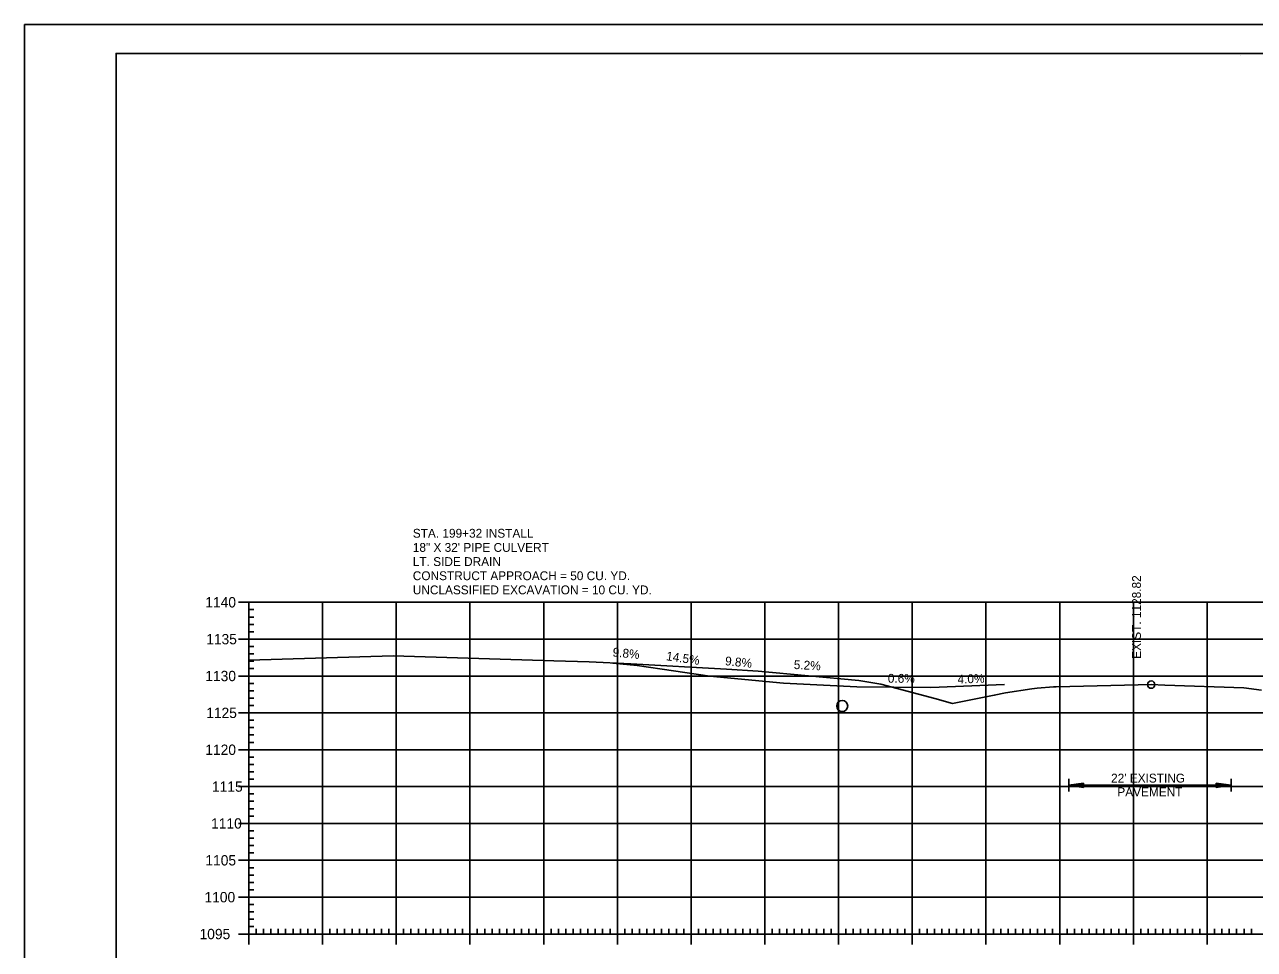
# Model space of a CAD drawing. Extents: x 1322838 to 1324533, y 339903 to 351025.
# Drawn here: x 1323533.3 to 1323700.1, y 350686.5 to 350811.9 of the extents above; entities that cross this region are included whole.
import ezdxf

# ---------------------------------------------------------------- set-up
doc = ezdxf.new("R2010")
doc.units = 0
for name, color, linetype in [('R_Axis', 7, 'Continuous'), ('R_Axis Annot', 7, 'Continuous'), ('R_Border Notes', 7, 'Continuous'), ('R_Drive', 7, 'Continuous'), ('R_Exist Surface', 7, 'Continuous'), ('R_Grid', 7, 'Continuous'), ('R_No Plot', 7, 'Continuous'), ('R_Water', 7, 'Continuous'), ('R_Xsect Elev', 7, 'Continuous')]:
    doc.layers.add(name, color=color, linetype=linetype)

msp = doc.modelspace()

# ---------------------------------------------------------------- linework, layer by layer
at = {"layer": 'R_Axis'}
for p, q in [((1323562.32, 350733.58), (1323565.12, 350733.58)), ((1323563.72, 350688.58), (1323563.72, 350733.58)), ((1323563.72, 350732.58), (1323564.42, 350732.58)), ((1323563.72, 350731.58), (1323564.42, 350731.58)), ((1323563.72, 350730.58), (1323564.42, 350730.58)), ((1323563.72, 350729.58), (1323564.42, 350729.58)), ((1323562.32, 350728.58), (1323565.12, 350728.58)), ((1323563.72, 350727.58), (1323564.42, 350727.58)), ((1323563.72, 350726.58), (1323564.42, 350726.58)), ((1323563.72, 350725.58), (1323564.42, 350725.58)), ((1323563.72, 350724.58), (1323564.42, 350724.58)), ((1323562.32, 350723.58), (1323565.12, 350723.58)), ((1323563.72, 350722.58), (1323564.42, 350722.58)), ((1323563.72, 350721.58), (1323564.42, 350721.58)), ((1323563.72, 350720.58), (1323564.42, 350720.58)), ((1323563.72, 350719.58), (1323564.42, 350719.58)), ((1323562.32, 350718.58), (1323565.12, 350718.58)), ((1323563.72, 350717.58), (1323564.42, 350717.58)), ((1323563.72, 350716.58), (1323564.42, 350716.58)), ((1323563.72, 350715.58), (1323564.42, 350715.58)), ((1323563.72, 350714.58), (1323564.42, 350714.58)), ((1323562.32, 350713.58), (1323565.12, 350713.58)), ((1323563.72, 350712.58), (1323564.42, 350712.58)), ((1323563.72, 350711.58), (1323564.42, 350711.58)), ((1323563.72, 350710.58), (1323564.42, 350710.58)), ((1323563.72, 350709.58), (1323564.42, 350709.58)), ((1323562.32, 350708.58), (1323565.12, 350708.58)), ((1323563.72, 350707.58), (1323564.42, 350707.58)), ((1323563.72, 350706.58), (1323564.42, 350706.58)), ((1323563.72, 350705.58), (1323564.42, 350705.58)), ((1323563.72, 350704.58), (1323564.42, 350704.58)), ((1323562.32, 350703.58), (1323565.12, 350703.58)), ((1323563.72, 350702.58), (1323564.42, 350702.58)), ((1323563.72, 350701.58), (1323564.42, 350701.58)), ((1323563.72, 350700.58), (1323564.42, 350700.58)), ((1323563.72, 350699.58), (1323564.42, 350699.58)), ((1323562.32, 350698.58), (1323565.12, 350698.58)), ((1323563.72, 350697.58), (1323564.42, 350697.58)), ((1323563.72, 350696.58), (1323564.42, 350696.58)), ((1323563.72, 350695.58), (1323564.42, 350695.58)), ((1323563.72, 350694.58), (1323564.42, 350694.58)), ((1323562.32, 350693.58), (1323565.12, 350693.58)), ((1323563.72, 350692.58), (1323564.42, 350692.58)), ((1323563.72, 350691.58), (1323564.42, 350691.58)), ((1323563.72, 350690.58), (1323564.42, 350690.58)), ((1323563.72, 350687.18), (1323563.72, 350689.98)), ((1323563.72, 350689.58), (1323564.42, 350689.58)), ((1323564.72, 350688.58), (1323564.72, 350689.28)), ((1323565.72, 350688.58), (1323565.72, 350689.28)), ((1323566.72, 350688.58), (1323566.72, 350689.28)), ((1323567.72, 350688.58), (1323567.72, 350689.28)), ((1323568.72, 350688.58), (1323568.72, 350689.28)), ((1323569.72, 350688.58), (1323569.72, 350689.28)), ((1323570.72, 350688.58), (1323570.72, 350689.28)), ((1323571.72, 350688.58), (1323571.72, 350689.28)), ((1323572.72, 350688.58), (1323572.72, 350689.28)), ((1323573.72, 350687.18), (1323573.72, 350689.98)), ((1323574.72, 350688.58), (1323574.72, 350689.28)), ((1323575.72, 350688.58), (1323575.72, 350689.28)), ((1323576.72, 350688.58), (1323576.72, 350689.28)), ((1323577.72, 350688.58), (1323577.72, 350689.28)), ((1323578.72, 350688.58), (1323578.72, 350689.28)), ((1323579.72, 350688.58), (1323579.72, 350689.28)), ((1323580.72, 350688.58), (1323580.72, 350689.28)), ((1323581.72, 350688.58), (1323581.72, 350689.28)), ((1323582.72, 350688.58), (1323582.72, 350689.28)), ((1323583.72, 350687.18), (1323583.72, 350689.98)), ((1323584.72, 350688.58), (1323584.72, 350689.28)), ((1323585.72, 350688.58), (1323585.72, 350689.28)), ((1323586.72, 350688.58), (1323586.72, 350689.28)), ((1323587.72, 350688.58), (1323587.72, 350689.28)), ((1323588.72, 350688.58), (1323588.72, 350689.28)), ((1323589.72, 350688.58), (1323589.72, 350689.28)), ((1323590.72, 350688.58), (1323590.72, 350689.28)), ((1323591.72, 350688.58), (1323591.72, 350689.28)), ((1323592.72, 350688.58), (1323592.72, 350689.28)), ((1323593.72, 350687.18), (1323593.72, 350689.98)), ((1323594.72, 350688.58), (1323594.72, 350689.28)), ((1323595.72, 350688.58), (1323595.72, 350689.28)), ((1323596.72, 350688.58), (1323596.72, 350689.28)), ((1323597.72, 350688.58), (1323597.72, 350689.28)), ((1323598.72, 350688.58), (1323598.72, 350689.28)), ((1323599.72, 350688.58), (1323599.72, 350689.28)), ((1323600.72, 350688.58), (1323600.72, 350689.28)), ((1323601.72, 350688.58), (1323601.72, 350689.28)), ((1323602.72, 350688.58), (1323602.72, 350689.28)), ((1323603.72, 350687.18), (1323603.72, 350689.98)), ((1323604.72, 350688.58), (1323604.72, 350689.28)), ((1323605.72, 350688.58), (1323605.72, 350689.28)), ((1323606.72, 350688.58), (1323606.72, 350689.28)), ((1323607.72, 350688.58), (1323607.72, 350689.28)), ((1323608.72, 350688.58), (1323608.72, 350689.28)), ((1323609.72, 350688.58), (1323609.72, 350689.28)), ((1323610.72, 350688.58), (1323610.72, 350689.28)), ((1323611.72, 350688.58), (1323611.72, 350689.28)), ((1323612.72, 350688.58), (1323612.72, 350689.28)), ((1323613.72, 350687.18), (1323613.72, 350689.98)), ((1323614.72, 350688.58), (1323614.72, 350689.28)), ((1323615.72, 350688.58), (1323615.72, 350689.28)), ((1323616.72, 350688.58), (1323616.72, 350689.28)), ((1323617.72, 350688.58), (1323617.72, 350689.28)), ((1323618.72, 350688.58), (1323618.72, 350689.28)), ((1323619.72, 350688.58), (1323619.72, 350689.28)), ((1323620.72, 350688.58), (1323620.72, 350689.28)), ((1323621.72, 350688.58), (1323621.72, 350689.28)), ((1323622.72, 350688.58), (1323622.72, 350689.28)), ((1323623.72, 350687.18), (1323623.72, 350689.98)), ((1323624.72, 350688.58), (1323624.72, 350689.28)), ((1323625.72, 350688.58), (1323625.72, 350689.28)), ((1323626.72, 350688.58), (1323626.72, 350689.28)), ((1323627.72, 350688.58), (1323627.72, 350689.28)), ((1323628.72, 350688.58), (1323628.72, 350689.28)), ((1323629.72, 350688.58), (1323629.72, 350689.28)), ((1323630.72, 350688.58), (1323630.72, 350689.28)), ((1323631.72, 350688.58), (1323631.72, 350689.28)), ((1323632.72, 350688.58), (1323632.72, 350689.28)), ((1323633.72, 350687.18), (1323633.72, 350689.98)), ((1323634.72, 350688.58), (1323634.72, 350689.28)), ((1323635.72, 350688.58), (1323635.72, 350689.28)), ((1323636.72, 350688.58), (1323636.72, 350689.28)), ((1323637.72, 350688.58), (1323637.72, 350689.28)), ((1323638.72, 350688.58), (1323638.72, 350689.28)), ((1323639.72, 350688.58), (1323639.72, 350689.28)), ((1323640.72, 350688.58), (1323640.72, 350689.28)), ((1323641.72, 350688.58), (1323641.72, 350689.28)), ((1323642.72, 350688.58), (1323642.72, 350689.28)), ((1323643.72, 350687.18), (1323643.72, 350689.98)), ((1323644.72, 350688.58), (1323644.72, 350689.28)), ((1323645.72, 350688.58), (1323645.72, 350689.28)), ((1323646.72, 350688.58), (1323646.72, 350689.28)), ((1323647.72, 350688.58), (1323647.72, 350689.28)), ((1323648.72, 350688.58), (1323648.72, 350689.28)), ((1323649.72, 350688.58), (1323649.72, 350689.28)), ((1323650.72, 350688.58), (1323650.72, 350689.28)), ((1323651.72, 350688.58), (1323651.72, 350689.28)), ((1323652.72, 350688.58), (1323652.72, 350689.28)), ((1323653.72, 350687.18), (1323653.72, 350689.98)), ((1323654.72, 350688.58), (1323654.72, 350689.28)), ((1323655.72, 350688.58), (1323655.72, 350689.28)), ((1323656.72, 350688.58), (1323656.72, 350689.28)), ((1323657.72, 350688.58), (1323657.72, 350689.28)), ((1323658.72, 350688.58), (1323658.72, 350689.28)), ((1323659.72, 350688.58), (1323659.72, 350689.28)), ((1323660.72, 350688.58), (1323660.72, 350689.28)), ((1323661.72, 350688.58), (1323661.72, 350689.28)), ((1323662.72, 350688.58), (1323662.72, 350689.28)), ((1323663.72, 350687.18), (1323663.72, 350689.98)), ((1323664.72, 350688.58), (1323664.72, 350689.28)), ((1323665.72, 350688.58), (1323665.72, 350689.28)), ((1323666.72, 350688.58), (1323666.72, 350689.28)), ((1323667.72, 350688.58), (1323667.72, 350689.28)), ((1323668.72, 350688.58), (1323668.72, 350689.28)), ((1323669.72, 350688.58), (1323669.72, 350689.28)), ((1323670.72, 350688.58), (1323670.72, 350689.28)), ((1323671.72, 350688.58), (1323671.72, 350689.28)), ((1323672.72, 350688.58), (1323672.72, 350689.28)), ((1323673.72, 350687.18), (1323673.72, 350689.98)), ((1323674.72, 350688.58), (1323674.72, 350689.28)), ((1323675.72, 350688.58), (1323675.72, 350689.28)), ((1323676.72, 350688.58), (1323676.72, 350689.28)), ((1323677.72, 350688.58), (1323677.72, 350689.28)), ((1323678.72, 350688.58), (1323678.72, 350689.28)), ((1323679.72, 350688.58), (1323679.72, 350689.28)), ((1323680.72, 350688.58), (1323680.72, 350689.28)), ((1323681.72, 350688.58), (1323681.72, 350689.28)), ((1323682.72, 350688.58), (1323682.72, 350689.28)), ((1323683.72, 350687.18), (1323683.72, 350689.98)), ((1323684.72, 350688.58), (1323684.72, 350689.28)), ((1323685.72, 350688.58), (1323685.72, 350689.28)), ((1323686.72, 350688.58), (1323686.72, 350689.28)), ((1323687.72, 350688.58), (1323687.72, 350689.28)), ((1323688.72, 350688.58), (1323688.72, 350689.28)), ((1323689.72, 350688.58), (1323689.72, 350689.28)), ((1323690.72, 350688.58), (1323690.72, 350689.28)), ((1323691.72, 350688.58), (1323691.72, 350689.28)), ((1323692.72, 350688.58), (1323692.72, 350689.28)), ((1323693.72, 350687.18), (1323693.72, 350689.98)), ((1323694.72, 350688.58), (1323694.72, 350689.28)), ((1323695.72, 350688.58), (1323695.72, 350689.28)), ((1323696.72, 350688.58), (1323696.72, 350689.28)), ((1323697.72, 350688.58), (1323697.72, 350689.28)), ((1323698.72, 350688.58), (1323698.72, 350689.28)), ((1323699.72, 350688.58), (1323699.72, 350689.28)), ((1323562.32, 350688.58), (1323565.12, 350688.58)), ((1323563.72, 350688.58), (1323843.72, 350688.58))]:
    msp.add_line(p, q, dxfattribs=at)
at = {"layer": 'R_Axis Annot'}
for p, q in [((1323674.96, 350709.61), (1323674.96, 350707.9)), ((1323696.96, 350709.61), (1323696.96, 350707.9)), ((1323676.96, 350709.06), (1323674.96, 350708.76)), ((1323676.96, 350708.46), (1323674.96, 350708.76)), ((1323674.96, 350708.76), (1323696.96, 350708.76)), ((1323676.96, 350709.01), (1323675.29, 350708.76)), ((1323676.96, 350708.51), (1323675.29, 350708.76)), ((1323676.96, 350708.96), (1323675.64, 350708.76)), ((1323676.96, 350708.56), (1323675.64, 350708.76)), ((1323676.96, 350708.91), (1323675.97, 350708.76)), ((1323676.96, 350708.61), (1323675.97, 350708.76)), ((1323676.96, 350708.85), (1323676.31, 350708.76)), ((1323676.96, 350708.66), (1323676.31, 350708.76)), ((1323676.96, 350708.8), (1323676.64, 350708.76)), ((1323676.96, 350708.71), (1323676.64, 350708.76)), ((1323676.96, 350708.46), (1323676.96, 350709.06)), ((1323694.96, 350709.06), (1323696.96, 350708.76)), ((1323694.96, 350709.06), (1323694.96, 350708.46)), ((1323694.96, 350709.01), (1323696.62, 350708.76)), ((1323694.96, 350708.96), (1323696.28, 350708.76)), ((1323694.96, 350708.91), (1323695.95, 350708.76)), ((1323694.96, 350708.85), (1323695.61, 350708.76)), ((1323694.96, 350708.8), (1323695.27, 350708.76)), ((1323694.96, 350708.46), (1323696.96, 350708.76)), ((1323694.96, 350708.66), (1323695.61, 350708.76)), ((1323694.96, 350708.56), (1323696.28, 350708.76)), ((1323694.96, 350708.51), (1323696.62, 350708.76)), ((1323694.96, 350708.61), (1323695.95, 350708.76)), ((1323694.96, 350708.71), (1323695.27, 350708.76))]:
    msp.add_line(p, q, dxfattribs=at)
at = {"layer": 'R_Drive'}
msp.add_lwpolyline([(1323666.22, 350722.43), (1323656.22, 350722.03), (1323646.22, 350722.09), (1323636.24, 350722.61), (1323626.28, 350723.58), (1323616.39, 350725.01), (1323613.08, 350725.34)], dxfattribs=at)
at = {"layer": 'R_Exist Surface'}
msp.add_lwpolyline([(1323563.72, 350725.71), (1323583.29, 350726.31), (1323605.12, 350725.65), (1323609.87, 350725.5), (1323615.53, 350725.21), (1323628.54, 350724.53), (1323632.81, 350724.22), (1323646.47, 350722.99), (1323649.47, 350722.49), (1323656.78, 350720.52), (1323659.16, 350719.87), (1323664.85, 350720.97), (1323666.37, 350721.29), (1323669.95, 350721.82), (1323670.68, 350721.93), (1323672.88, 350722.11), (1323673.25, 350722.13), (1323684.35, 350722.37), (1323686.14, 350722.41), (1323688, 350722.34), (1323698.7, 350721.97), (1323701.08, 350721.67)], dxfattribs=at)
at = {"layer": 'R_Grid'}
for p, q in [((1323563.72, 350733.58), (1323843.72, 350733.58)), ((1323563.72, 350688.58), (1323563.72, 350733.58)), ((1323573.72, 350688.58), (1323573.72, 350733.58)), ((1323583.72, 350688.58), (1323583.72, 350733.58)), ((1323593.72, 350688.58), (1323593.72, 350733.58)), ((1323603.72, 350688.58), (1323603.72, 350733.58)), ((1323613.72, 350688.58), (1323613.72, 350733.58)), ((1323623.72, 350688.58), (1323623.72, 350733.58)), ((1323633.72, 350688.58), (1323633.72, 350733.58)), ((1323643.72, 350688.58), (1323643.72, 350733.58)), ((1323653.72, 350688.58), (1323653.72, 350733.58)), ((1323663.72, 350688.58), (1323663.72, 350733.58)), ((1323673.72, 350688.58), (1323673.72, 350733.58)), ((1323683.72, 350688.58), (1323683.72, 350733.58)), ((1323693.72, 350688.58), (1323693.72, 350733.58)), ((1323563.72, 350728.58), (1323843.72, 350728.58)), ((1323563.72, 350723.58), (1323843.72, 350723.58)), ((1323563.72, 350718.58), (1323843.72, 350718.58)), ((1323563.72, 350713.58), (1323843.72, 350713.58)), ((1323563.72, 350708.58), (1323843.72, 350708.58)), ((1323563.72, 350703.58), (1323843.72, 350703.58)), ((1323563.72, 350698.58), (1323843.72, 350698.58)), ((1323563.72, 350693.58), (1323843.72, 350693.58)), ((1323563.72, 350688.58), (1323843.72, 350688.58))]:
    msp.add_line(p, q, dxfattribs=at)
at = {"layer": 'R_No Plot'}
for p, q in [((1323533.31, 350811.94), (1323866.65, 350811.94)), ((1323545.72, 350808.04), (1323861.9, 350808.04)), ((1323545.72, 350602.58), (1323545.72, 350808.04)), ((1323698.24, 350807.78), (1323698.24, 350807.78)), ((1323698.24, 350807.78), (1323698.24, 350807.78))]:
    msp.add_line(p, q, dxfattribs=at)
for points in [[(1323533.31, 350811.94), (1323866.65, 350811.94), (1323866.65, 350598.6), (1323533.31, 350598.6)], [(1323779.64, 350808.04), (1323779.64, 350798.16), (1323815.37, 350798.16), (1323815.37, 350795.24), (1323838.57, 350795.24), (1323838.57, 350770.91), (1323861.9, 350770.91), (1323861.9, 350602.58), (1323545.72, 350602.58), (1323545.72, 350808.04)]]:
    msp.add_lwpolyline(points, close=True, dxfattribs=at)
msp.add_circle((1323686.14, 350722.41), 0.5, dxfattribs=at)
at = {"layer": 'R_Water'}
msp.add_circle((1323644.22, 350719.51), 0.75, dxfattribs=at)

# ---------------------------------------------------------------- texts
at = {"layer": 'R_Axis Annot'}
for s, height, p in [('1140', 1.4, (1323557.82, 350732.88)), ('1135', 1.4, (1323557.94, 350727.88)), ('1130', 1.4, (1323557.82, 350722.88)), ('1125', 1.4, (1323557.94, 350717.88)), ('1120', 1.4, (1323557.82, 350712.88)), ('1115', 1.4, (1323558.73, 350707.88)), ("22' EXISTING ", 1.2, (1323680.69, 350709.13)), ('PAVEMENT', 1.2, (1323681.54, 350707.26)), ('1110', 1.4, (1323558.61, 350702.88)), ('1105', 1.4, (1323557.83, 350697.88)), ('1100', 1.4, (1323557.71, 350692.88)), ('1095', 1.4, (1323557.04, 350687.88))]:
    msp.add_text(s, height=height, dxfattribs=at).set_placement(p)
at = {"layer": 'R_Border Notes'}
for s, p in [('STA. 199+32 INSTALL', (1323585.97, 350742.34)), ('18" X 32\' PIPE CULVERT', (1323585.97, 350740.42)), ('LT. SIDE DRAIN', (1323585.97, 350738.5)), ('CONSTRUCT APPROACH = 50 CU. YD.', (1323585.97, 350736.58)), ('UNCLASSIFIED EXCAVATION = 10 CU. YD. ', (1323585.97, 350734.66))]:
    msp.add_text(s, height=1.2, dxfattribs=at).set_placement(p)
at = {"layer": 'R_Drive'}
for s, rotation, p in [('9.8%', 354.4007, (1323613.03, 350726.24)), ('14.5%', 351.7707, (1323620.28, 350725.73)), ('9.8%', 354.4007, (1323628.28, 350725.05)), ('5.2%', 357.0307, (1323637.62, 350724.54)), ('0.6%', 359.6607, (1323650.4, 350722.67)), ('4.0%', 2.2907, (1323659.88, 350722.54))]:
    msp.add_text(s, height=1.2, rotation=rotation, dxfattribs=at).set_placement(p)
at = {"layer": 'R_Xsect Elev'}
msp.add_text('EXIST. 1128.82', height=1.2, rotation=90, dxfattribs=at).set_placement((1323684.74, 350725.91))

doc.saveas('drawing.dxf')
